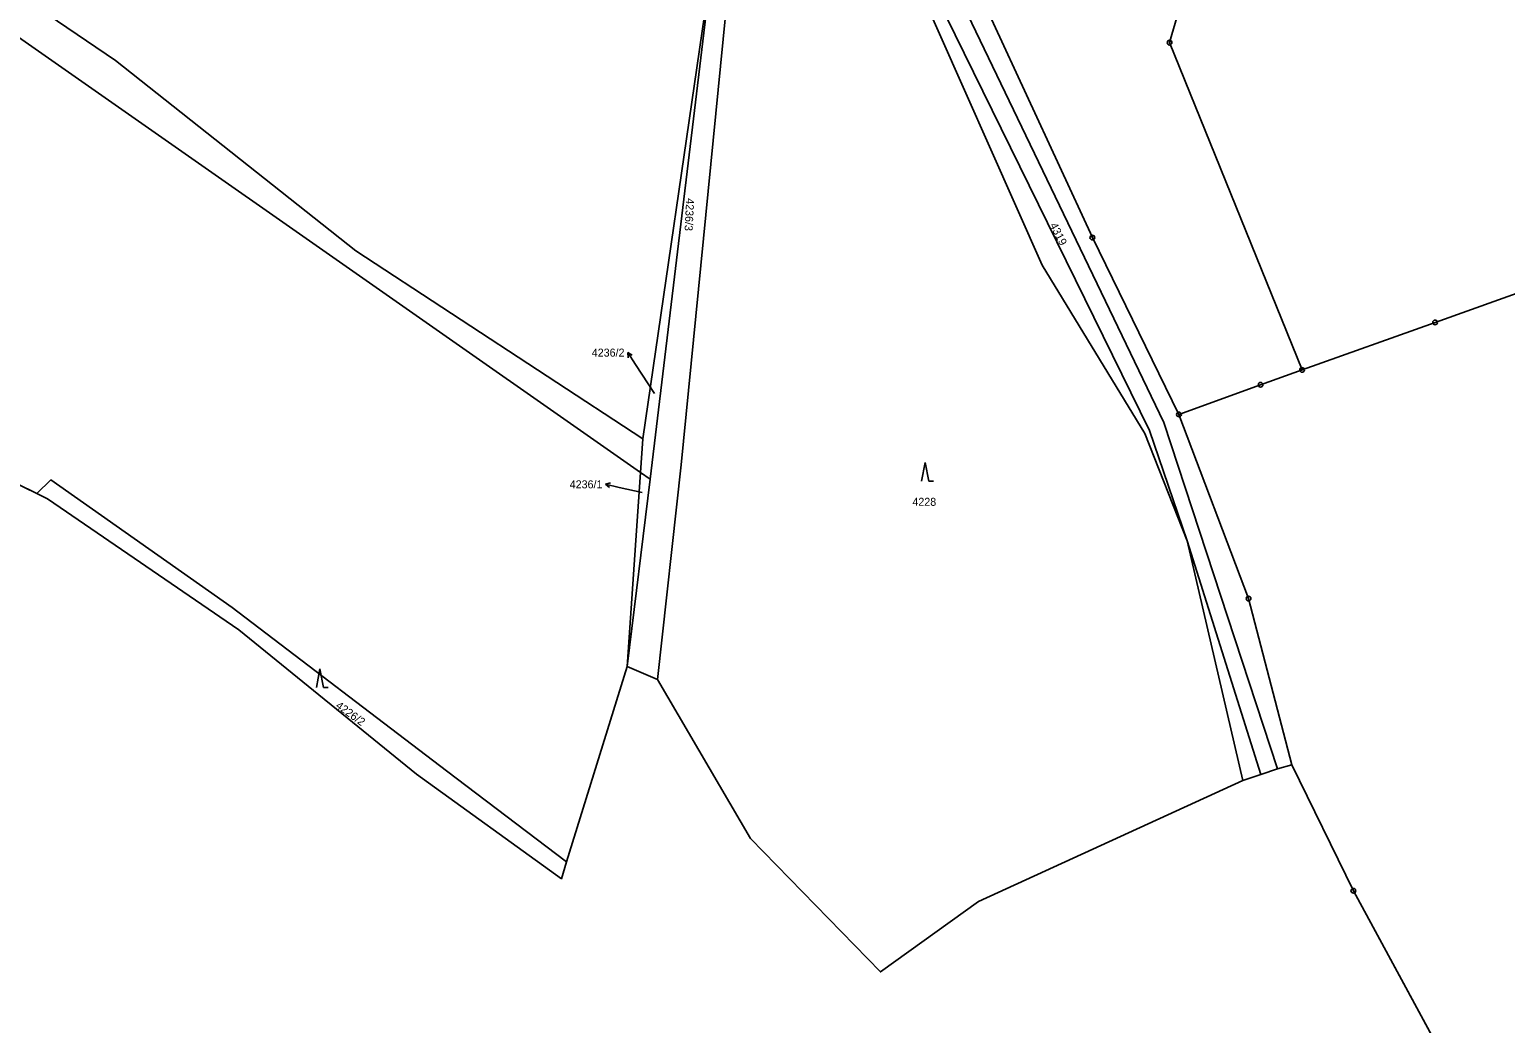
# Model space of a CAD drawing. Extents: x -733394 to -722299, y -1082822 to -1075049.
# Drawn here: x -729978.5 to -729664.9, y -1080514.2 to -1080303.1 of the extents above; entities that cross this region are included whole.
import ezdxf

# ---------------------------------------------------------------- set-up
doc = ezdxf.new("R2010")
doc.units = 0
for name, color, linetype in [('Hranice parcel', 7, 'Continuous'), ('Parcelní čísla', 7, 'Continuous'), ('Polygon ku', 7, 'Continuous'), ('Pop  PČ popisy', 7, 'Continuous'), ('Vnitřní kresba', 7, 'Continuous'), ('Značky bodu BP', 7, 'Continuous'), ('Značky kultur', 7, 'Continuous')]:
    doc.layers.add(name, color=color, linetype=linetype)

msp = doc.modelspace()

# ---------------------------------------------------------------- linework, layer by layer
at = {"layer": 'Hranice parcel'}
for p, q in [((-729848.2, -1080390.09), (-729833.14, -1080286.81)), ((-729846.64, -1080398.64), (-729833.14, -1080286.81)), ((-730032.54, -1080374.6), (-729976.96, -1080401.68)), ((-729848.69, -1080397.2), (-729848.2, -1080390.09)), ((-729851.53, -1080438.38), (-729848.69, -1080397.2)), ((-729851.53, -1080438.38), (-729846.64, -1080398.64)), ((-729846.64, -1080398.64), (-729848.69, -1080397.2)), ((-729976.96, -1080401.68), (-729974.66, -1080402.83)), ((-729864.36, -1080479.89), (-729851.53, -1080438.38)), ((-729851.53, -1080438.38), (-729845.07, -1080441.21)), ((-729710.24, -1080459.28), (-729697.19, -1080486.04)), ((-729865.46, -1080483.49), (-729864.36, -1080479.89)), ((-729697.19, -1080486.04), (-729665.18, -1080545.06))]:
    msp.add_line(p, q, dxfattribs=at)
for points in [[(-729848.69, -1080397.2), (-730071.98, -1080241), (-730077.6, -1080237.36), (-730071.66, -1080234.17)], [(-730071.66, -1080234.17), (-729960.21, -1080309.71), (-729909.16, -1080350.16), (-729848.2, -1080390.09)], [(-729708.09, -1080375.43), (-729736.24, -1080305.92), (-729731.68, -1080290.07), (-729724.62, -1080278.28), (-729712.62, -1080272), (-729637.44, -1080246.23), (-729631.25, -1080264.39), (-729617.05, -1080259.55), (-729623.88, -1080239.49)], [(-729720.64, -1080462.64), (-729732.52, -1080411.72), (-729741.53, -1080388.9), (-729763.31, -1080353.17), (-729790.73, -1080291.37), (-729799.06, -1080276.08)], [(-729780.65, -1080286.66), (-729752.65, -1080347.32), (-729734.24, -1080384.88)], [(-729708.09, -1080375.43), (-729679.82, -1080365.35), (-729638.43, -1080350.59), (-729587.61, -1080335.12), (-729536.38, -1080319), (-729495.15, -1080308.84), (-729483.97, -1080306.08), (-729480.27, -1080305.17), (-729422.37, -1080285.21)], [(-729829.54, -1080289.35), (-729840, -1080395.57), (-729845.07, -1080441.21)], [(-729734.24, -1080384.88), (-729716.91, -1080378.58), (-729708.09, -1080375.43)], [(-729734.24, -1080384.88), (-729719.44, -1080423.98), (-729710.24, -1080459.28)], [(-729976.96, -1080401.68), (-729973.96, -1080398.77), (-729935.42, -1080425.9), (-729889.92, -1080460.54), (-729864.36, -1080479.89)], [(-729865.46, -1080483.49), (-729896.28, -1080461.26), (-729934.05, -1080430.62), (-729974.66, -1080402.83)], [(-729845.07, -1080441.21), (-729825.29, -1080474.97), (-729797.69, -1080503.28)], [(-729720.64, -1080462.64), (-729716.84, -1080461.35), (-729713.33, -1080460.16), (-729710.24, -1080459.28)], [(-729797.69, -1080503.28), (-729776.87, -1080488.33), (-729720.64, -1080462.64)]]:
    msp.add_lwpolyline(points, dxfattribs=at)
at = {"layer": 'Polygon ku'}
msp.add_lwpolyline([(-730032.54, -1080374.6), (-729976.96, -1080401.68), (-729974.66, -1080402.83), (-729934.05, -1080430.62), (-729896.28, -1080461.26), (-729865.46, -1080483.49), (-729864.36, -1080479.89), (-729851.53, -1080438.38), (-729845.07, -1080441.21), (-729825.29, -1080474.97), (-729797.69, -1080503.28), (-729776.87, -1080488.33), (-729720.64, -1080462.64), (-729716.84, -1080461.35), (-729713.33, -1080460.16), (-729710.24, -1080459.28), (-729697.19, -1080486.04), (-729665.18, -1080545.06)], dxfattribs=at)
at = {"layer": 'Pop  PČ popisy'}
for p, q in [((-729849.76, -1080374.25), (-729851.39, -1080371.73)), ((-729851.39, -1080371.73), (-729850.43, -1080372.3)), ((-729851.39, -1080371.73), (-729851.27, -1080372.85)), ((-729845.68, -1080380.44), (-729849.76, -1080374.25)), ((-729856.09, -1080399.71), (-729855.01, -1080399.44)), ((-729853.17, -1080400.38), (-729856.09, -1080399.71)), ((-729856.09, -1080399.71), (-729855.23, -1080400.42)), ((-729848.29, -1080401.47), (-729853.17, -1080400.38))]:
    msp.add_line(p, q, dxfattribs=at)
at = {"layer": 'Vnitřní kresba'}
for p, q in [((-729740.48, -1080388.3), (-729788.61, -1080290.39)), ((-729737.49, -1080386.59), (-729784.63, -1080288.56)), ((-729713.33, -1080460.16), (-729737.49, -1080386.59)), ((-729740.48, -1080388.3), (-729732.52, -1080411.72)), ((-729716.84, -1080461.35), (-729732.52, -1080411.72))]:
    msp.add_line(p, q, dxfattribs=at)
at = {"layer": 'Značky bodu BP'}
for centre, radius in [((-729736.24, -1080305.92), 0.5), ((-729736.24, -1080305.92), 0.0303), ((-729752.65, -1080347.32), 0.5), ((-729752.65, -1080347.32), 0.0303), ((-729679.82, -1080365.35), 0.5), ((-729679.82, -1080365.35), 0.0303), ((-729708.09, -1080375.43), 0.5), ((-729716.91, -1080378.58), 0.5), ((-729708.09, -1080375.43), 0.0303), ((-729716.91, -1080378.58), 0.0303), ((-729734.24, -1080384.88), 0.5), ((-729734.24, -1080384.88), 0.0303), ((-729719.44, -1080423.98), 0.5), ((-729719.44, -1080423.98), 0.0303), ((-729697.19, -1080486.04), 0.5), ((-729697.19, -1080486.04), 0.0303)]:
    msp.add_circle(centre, radius, dxfattribs=at)
at = {"layer": 'Značky kultur'}
for p, q in [((-729788.17, -1080395.07), (-729788.92, -1080399.07)), ((-729787.42, -1080399.07), (-729788.17, -1080395.07)), ((-729787.42, -1080399.07), (-729786.42, -1080399.07)), ((-729916.79, -1080438.9), (-729917.54, -1080442.9)), ((-729916.04, -1080442.9), (-729916.79, -1080438.9)), ((-729916.04, -1080442.9), (-729915.04, -1080442.9))]:
    msp.add_line(p, q, dxfattribs=at)

# ---------------------------------------------------------------- texts
at = {"layer": 'Parcelní čísla'}
for s, rotation, p in [('4236/3', 267, (-729838.94, -1080338.92)), ('4319', 297, (-729761.75, -1080344.68)), ('4226/2', 324, (-729913.58, -1080447.05))]:
    msp.add_text(s, height=1.7, rotation=rotation, dxfattribs=at).set_placement(p)
for s, p in [('4236/2', (-729859.02, -1080372.6)), ('4236/1', (-729863.71, -1080400.58)), ('4228', (-729790.89, -1080404.29))]:
    msp.add_text(s, height=1.7, dxfattribs=at).set_placement(p)

doc.saveas('drawing.dxf')
